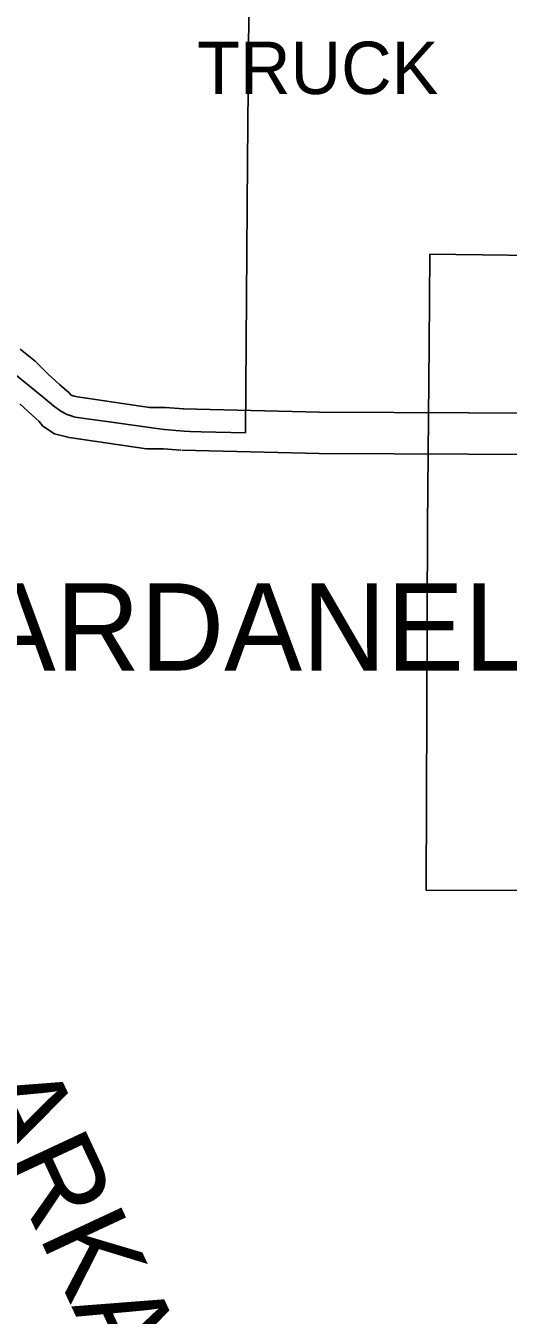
# Model space of a CAD drawing. Extents: x 1374139 to 1377472, y 1168351 to 1170484.
# Drawn here: x 1374538.9 to 1374573.9, y 1169887.5 to 1169981.2 of the extents above; entities that cross this region are included whole.
import ezdxf

# ---------------------------------------------------------------- set-up
doc = ezdxf.new("R2010")
doc.units = 0
doc.layers.add('Default', color=7, linetype='Continuous')

msp = doc.modelspace()

# ---------------------------------------------------------------- linework, layer by layer
at = {"layer": 'Default'}
for points in [[(1374555.252, 1169997.922), (1374555.132, 1169984.611), (1374555.012, 1169971.3), (1374554.918, 1169958.125), (1374554.871, 1169951.602)], [(1374634.368, 1169944.496), (1374607.84, 1169944.537), (1374594.598, 1169944.679), (1374594.561, 1169931.435), (1374581.274, 1169931.529), (1374581.191, 1169918.333), (1374567.988, 1169918.383), (1374568.09, 1169944.838), (1374568.199, 1169957.988), (1374568.254, 1169964.563), (1374581.543, 1169964.413), (1374594.841, 1169964.491), (1374594.921, 1169971.112), (1374601.579, 1169971.18)], [(1374550.402, 1169953.331), (1374549.024, 1169953.436), (1374547.888, 1169953.436), (1374542.669, 1169954.202), (1374542.435, 1169954.265), (1374542.213, 1169954.321), (1374542.202, 1169954.328), (1374542.068, 1169954.498), (1374541.369, 1169955.117), (1374540.543, 1169955.863), (1374539.605, 1169956.809), (1374538.511, 1169957.667)], [(1374554.871, 1169951.602), (1374551.64, 1169951.677), (1374550.826, 1169951.703), (1374550.422, 1169951.729), (1374549.817, 1169951.763), (1374549.298, 1169951.808), (1374548.976, 1169951.837), (1374548.625, 1169951.882), (1374548.236, 1169951.927), (1374545.165, 1169952.361), (1374543.532, 1169952.578), (1374543.181, 1169952.63), (1374542.856, 1169952.679), (1374542.68, 1169952.705), (1374542.508, 1169952.735), (1374542.392, 1169952.765), (1374542.269, 1169952.802), (1374542.064, 1169952.873), (1374541.851, 1169952.956), (1374541.727, 1169953.019), (1374541.6, 1169953.09), (1374541.462, 1169953.176), (1374541.271, 1169953.307), (1374541.126, 1169953.408), (1374540.92, 1169953.558), (1374540.199, 1169954.152), (1374538.245, 1169955.767)], [(1374550.174, 1169950.34), (1374548.91, 1169950.436), (1374547.67, 1169950.435), (1374542.061, 1169951.259), (1374541.678, 1169951.362), (1374541.003, 1169951.533), (1374540.161, 1169952.074), (1374539.88, 1169952.428), (1374539.369, 1169952.881), (1374538.471, 1169953.692)], [(1374658.212, 1169952.685), (1374634.523, 1169952.8), (1374607.866, 1169952.971), (1374581.893, 1169952.991), (1374560.253, 1169953.09), (1374550.325, 1169953.335)], [(1374660.706, 1169949.673), (1374634.506, 1169949.8), (1374607.855, 1169949.972), (1374581.885, 1169949.991), (1374560.209, 1169950.09), (1374550.251, 1169950.336)]]:
    msp.add_lwpolyline(points, dxfattribs=at)

# ---------------------------------------------------------------- texts
for s, height, p in [('TRUCK', 3.8016, (1374551.364, 1169976.203)), ('DARDANELLE', 6.336, (1374529.316, 1169934.332))]:
    msp.add_text(s, height=height, dxfattribs=at).set_placement(p)
msp.add_text('ARKANSAS', height=6.336, rotation=295, dxfattribs=at).set_placement((1374534.849, 1169903.949))

doc.saveas('drawing.dxf')
